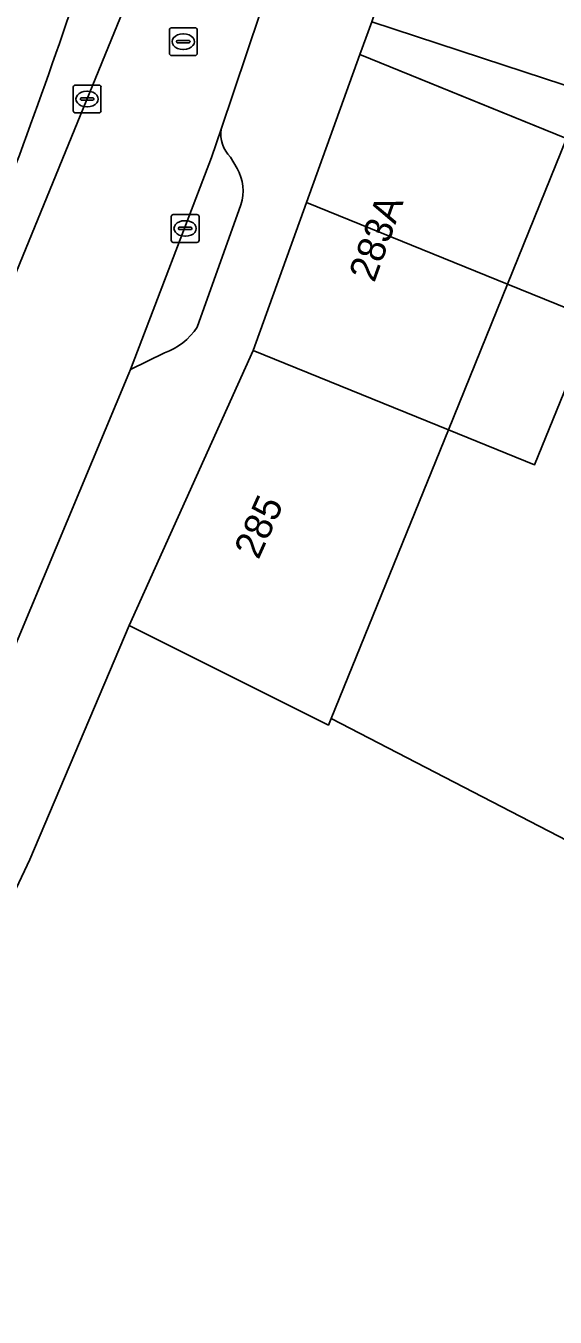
# Model space of a CAD drawing. Extents: x 159217 to 160349, y 381246 to 382172.
# Drawn here: x 160198.58 to 160217.64, y 381751.37 to 381797.82 of the extents above; entities that cross this region are included whole.
import ezdxf

# ---------------------------------------------------------------- set-up
doc = ezdxf.new("R2010")
doc.units = 0
for name, color, linetype in [('IMGEO_Erf', 7, 'Continuous'), ('IMGEO_Kolk', 7, 'Continuous'), ('IMGEO_Pand', 7, 'Continuous'), ('IMGEO_Pand_nummerreeks', 7, 'Continuous'), ('IMGEO_Pand_vergunning_verleend', 7, 'Continuous'), ('IMGEO_Parkeervlak_open', 7, 'Continuous'), ('IMGEO_Rijbaan_lokaal_open', 7, 'Continuous'), ('IMGEO_Rioolput', 7, 'Continuous'), ('IMGEO_Voetpad_open', 7, 'Continuous')]:
    doc.layers.add(name, color=color, linetype=linetype)

msp = doc.modelspace()

# ---------------------------------------------------------------- linework, layer by layer
at = {"layer": 'IMGEO_Erf'}
msp.add_lwpolyline([(160218.648, 381795.473), (160215.783, 381796.409), (160211.03, 381797.963), (160210.607, 381796.789), (160215.239, 381794.906), (160218.049, 381793.764), (160213.792, 381783.292), (160209.569, 381772.902), (160222.855, 381766.032)], dxfattribs=at)
at = {"layer": 'IMGEO_Kolk'}
for p, q in [((160200.284, 381794.762), (160200.284, 381795.614)), ((160200.359, 381795.688), (160201.211, 381795.688)), ((160201.285, 381795.614), (160201.285, 381794.762)), ((160200.543, 381795.182), (160200.543, 381795.194)), ((160200.981, 381795.145), (160200.583, 381795.145)), ((160200.586, 381795.231), (160200.984, 381795.231)), ((160200.772, 381795.468), (160200.797, 381795.468)), ((160201.027, 381795.194), (160201.027, 381795.182)), ((160201.211, 381794.688), (160200.359, 381794.688)), ((160200.795, 381794.908), (160200.77, 381794.908)), ((160203.813, 381790.104), (160203.813, 381790.956)), ((160203.888, 381791.03), (160204.74, 381791.03)), ((160204.814, 381790.956), (160204.814, 381790.104)), ((160204.072, 381790.524), (160204.072, 381790.536)), ((160204.51, 381790.487), (160204.112, 381790.487)), ((160204.115, 381790.573), (160204.513, 381790.573)), ((160204.301, 381790.81), (160204.326, 381790.81)), ((160204.556, 381790.536), (160204.556, 381790.524)), ((160204.74, 381790.03), (160203.888, 381790.03)), ((160204.324, 381790.25), (160204.299, 381790.25))]:
    msp.add_line(p, q, dxfattribs=at)
for points in [[(160200.284, 381794.762), (160200.284, 381795.614)], [(160200.359, 381795.688), (160201.211, 381795.688)], [(160201.285, 381795.614), (160201.285, 381794.762)], [(160201.211, 381794.688), (160200.359, 381794.688)], [(160203.813, 381790.104), (160203.813, 381790.956)], [(160203.888, 381791.03), (160204.74, 381791.03)], [(160204.814, 381790.956), (160204.814, 381790.104)], [(160204.74, 381790.03), (160203.888, 381790.03)]]:
    msp.add_lwpolyline(points, dxfattribs=at)
for centre, radius, start, end in [((160200.361, 381795.612), 0.0765, 91.552, 178.448), ((160200.361, 381795.612), 0.0765, 91.552, 178.448), ((160201.209, 381795.612), 0.0765, 1.552, 88.448), ((160201.209, 381795.612), 0.0765, 1.552, 88.448), ((160200.583, 381795.191), 0.0403, 85.8775, 175.7526), ((160200.58, 381795.181), 0.0366, 178.938, 274.7102), ((160200.984, 381795.188), 0.043, 264.8664, 352.4533), ((160200.988, 381795.193), 0.0386, 1.7309, 96.639), ((160200.361, 381794.764), 0.0765, 181.552, 268.448), ((160200.361, 381794.764), 0.0765, 181.552, 268.448), ((160201.209, 381794.764), 0.0765, 271.552, 358.448), ((160201.209, 381794.764), 0.0765, 271.552, 358.448), ((160203.89, 381790.954), 0.0765, 91.552, 178.448), ((160203.89, 381790.954), 0.0765, 91.552, 178.448), ((160204.738, 381790.954), 0.0765, 1.552, 88.448), ((160204.738, 381790.954), 0.0765, 1.552, 88.448), ((160204.112, 381790.533), 0.0403, 85.8775, 175.7526), ((160204.109, 381790.523), 0.0366, 178.938, 274.7102), ((160204.513, 381790.53), 0.043, 264.8664, 352.4533), ((160204.517, 381790.535), 0.0386, 1.7309, 96.639), ((160203.89, 381790.106), 0.0765, 181.552, 268.448), ((160203.89, 381790.106), 0.0765, 181.552, 268.448), ((160204.738, 381790.106), 0.0765, 271.552, 358.448), ((160204.738, 381790.106), 0.0765, 271.552, 358.448)]:
    msp.add_arc(centre, radius, start, end, dxfattribs=at)
for centre, major_axis, ratio, start_param, end_param in [((160200.771, 381795.188), (-0.387, 0.002), 0.722429, 4.712389, 7.853982), ((160200.796, 381795.188), (-0.39, 0.002), 0.717154, 1.570796, 4.712389), ((160204.3, 381790.53), (-0.387, 0.002), 0.722429, 4.712389, 7.853982), ((160204.325, 381790.53), (-0.39, 0.002), 0.717154, 1.570796, 4.712389)]:
    msp.add_ellipse(centre, major_axis=major_axis, ratio=ratio, start_param=start_param, end_param=end_param, dxfattribs=at)
at = {"layer": 'IMGEO_Pand'}
for points in [[(160221.127, 381803.055), (160213.508, 381805.545), (160211.03, 381797.963), (160215.783, 381796.409), (160218.648, 381795.473)], [(160206.765, 381786.136), (160213.792, 381783.292), (160218.049, 381793.764), (160215.239, 381794.906), (160210.607, 381796.789)], [(160202.297, 381776.251), (160209.473, 381772.667), (160209.569, 381772.902), (160213.792, 381783.292), (160206.765, 381786.136)], [(160227.298, 381763.741), (160222.855, 381766.032), (160209.569, 381772.902), (160209.473, 381772.667), (160202.297, 381776.251), (160198.723, 381767.829), (160193.001, 381755.719), (160191.432, 381753.208), (160197.348, 381750), (160197.971, 381749.662), (160202.355, 381747.401), (160204.585, 381746.251), (160207.062, 381744.973), (160209.321, 381743.808), (160213.184, 381741.816), (160213.059, 381741.573), (160220.578, 381737.695), (160226.161, 381748.543), (160226.911, 381750), (160228.023, 381752.159), (160228.101, 381752.311), (160227.899, 381752.415), (160222.811, 381755.04)]]:
    msp.add_lwpolyline(points, close=True, dxfattribs=at)
at = {"layer": 'IMGEO_Pand_vergunning_verleend'}
for points in [[(160208.686, 381791.463), (160210.607, 381796.789), (160218.049, 381793.764), (160221.151, 381792.503), (160219.023, 381787.267), (160215.921, 381788.528)], [(160206.765, 381786.136), (160208.686, 381791.463), (160215.921, 381788.528), (160219.023, 381787.267), (160216.895, 381782.031), (160213.792, 381783.292)]]:
    msp.add_lwpolyline(points, close=True, dxfattribs=at)
at = {"layer": 'IMGEO_Parkeervlak_open'}
for points in [[(160179.907, 381752.366), (160184.99, 381759.913), (160188.874, 381767.099), (160190.986, 381771.277), (160202.747, 381799.991), (160204.121, 381803.898), (160209.938, 381822.118)], [(160205.663, 381814.666), (160199.791, 381797.187)], [(160205.609, 381794.1), (160205.267, 381793.078), (160202.345, 381785.462), (160203.568, 381786.052)], [(160206.186, 381792.691), (160205.945, 381793.097)], [(160204.749, 381786.979), (160206.325, 381791.383)]]:
    msp.add_lwpolyline(points, dxfattribs=at)
for centre, radius, start, end in [((159971.311, 381877.135), 242.063, 337.77587, 340.71445), ((160206.813, 381793.946), 1.214, 172.6915, 224.3496), ((160204.744, 381791.876), 1.656, 342.6624, 29.4696), ((160202.776, 381788.276), 2.361, 289.5893, 326.6694)]:
    msp.add_arc(centre, radius, start, end, dxfattribs=at)
at = {"layer": 'IMGEO_Rijbaan_lokaal_open'}
for points in [[(160184.123, 381750), (160191.631, 381761.811), (160192.517, 381763.373), (160197.011, 381772.766), (160197.356, 381773.546), (160197.443, 381773.743), (160202.285, 381785.308), (160202.345, 381785.462), (160205.267, 381793.078), (160205.609, 381794.1), (160208.397, 381802.39)], [(160202.747, 381799.991), (160190.986, 381771.277), (160188.874, 381767.099), (160184.99, 381759.913), (160179.907, 381752.366), (160178.946, 381751.015)]]:
    msp.add_lwpolyline(points, dxfattribs=at)
at = {"layer": 'IMGEO_Rioolput'}
for p, q in [((160203.747, 381796.824), (160203.747, 381797.676)), ((160203.822, 381797.75), (160204.674, 381797.75)), ((160204.235, 381797.53), (160204.26, 381797.53)), ((160204.748, 381797.676), (160204.748, 381796.824)), ((160204.006, 381797.244), (160204.006, 381797.256)), ((160204.444, 381797.207), (160204.046, 381797.207)), ((160204.049, 381797.293), (160204.447, 381797.293)), ((160204.258, 381796.97), (160204.233, 381796.97)), ((160204.49, 381797.256), (160204.49, 381797.244)), ((160204.674, 381796.75), (160203.822, 381796.75))]:
    msp.add_line(p, q, dxfattribs=at)
for points in [[(160203.747, 381796.824), (160203.747, 381797.676)], [(160203.822, 381797.75), (160204.674, 381797.75)], [(160204.748, 381797.676), (160204.748, 381796.824)], [(160204.674, 381796.75), (160203.822, 381796.75)]]:
    msp.add_lwpolyline(points, dxfattribs=at)
for centre, radius, start, end in [((160203.824, 381797.674), 0.0765, 91.552, 178.448), ((160203.824, 381797.674), 0.0765, 91.552, 178.448), ((160204.672, 381797.674), 0.0765, 1.552, 88.448), ((160204.672, 381797.674), 0.0765, 1.552, 88.448), ((160204.046, 381797.253), 0.0403, 85.8775, 175.7526), ((160204.043, 381797.243), 0.0366, 178.938, 274.7102), ((160204.447, 381797.25), 0.043, 264.8664, 352.4533), ((160204.451, 381797.255), 0.0386, 1.7309, 96.639), ((160203.824, 381796.826), 0.0765, 181.552, 268.448), ((160203.824, 381796.826), 0.0765, 181.552, 268.448), ((160204.672, 381796.826), 0.0765, 271.552, 358.448), ((160204.672, 381796.826), 0.0765, 271.552, 358.448)]:
    msp.add_arc(centre, radius, start, end, dxfattribs=at)
for centre, major_axis, ratio, start_param, end_param in [((160204.234, 381797.25), (-0.387, 0.002), 0.722429, 4.712389, 7.853982), ((160204.259, 381797.25), (-0.39, 0.002), 0.717154, 1.570796, 4.712389)]:
    msp.add_ellipse(centre, major_axis=major_axis, ratio=ratio, start_param=start_param, end_param=end_param, dxfattribs=at)
at = {"layer": 'IMGEO_Voetpad_open'}
for points in [[(160217.551, 381832.888), (160217.483, 381832.52), (160216.695, 381829.393), (160216.603, 381828.997), (160216.514, 381828.6), (160216.39, 381828.085), (160215.532, 381824.691), (160213.892, 381818.879), (160212.789, 381815.362), (160212.697, 381815.069), (160212.519, 381814.526), (160212.338, 381813.983), (160211.873, 381812.609), (160210.791, 381809.442), (160208.397, 381802.39), (160205.609, 381794.1)], [(160199.791, 381797.187), (160205.663, 381814.666)], [(160189.427, 381750), (160191.432, 381753.208), (160193.001, 381755.719), (160198.723, 381767.829), (160202.297, 381776.251), (160206.765, 381786.136), (160210.607, 381796.789), (160211.03, 381797.963)], [(160205.945, 381793.097), (160206.186, 381792.691)], [(160206.325, 381791.383), (160204.749, 381786.979)], [(160203.568, 381786.052), (160202.345, 381785.462), (160202.285, 381785.308), (160197.443, 381773.743), (160197.356, 381773.546)]]:
    msp.add_lwpolyline(points, dxfattribs=at)
for centre, radius, start, end in [((159971.311, 381877.135), 242.063, 337.77587, 340.71445), ((160206.813, 381793.946), 1.214, 172.6915, 224.3496), ((160204.744, 381791.876), 1.656, 342.6624, 29.4696), ((160202.776, 381788.276), 2.361, 289.5893, 326.6694)]:
    msp.add_arc(centre, radius, start, end, dxfattribs=at)

# ---------------------------------------------------------------- texts
at = {"layer": 'IMGEO_Pand_nummerreeks'}
for s, rotation, p in [('283A', 70.1682, (160211.124, 381788.555)), ('285', 65.6771, (160206.953, 381778.589))]:
    msp.add_text(s, height=1, rotation=rotation, dxfattribs=at).set_placement(p)

doc.saveas('drawing.dxf')
